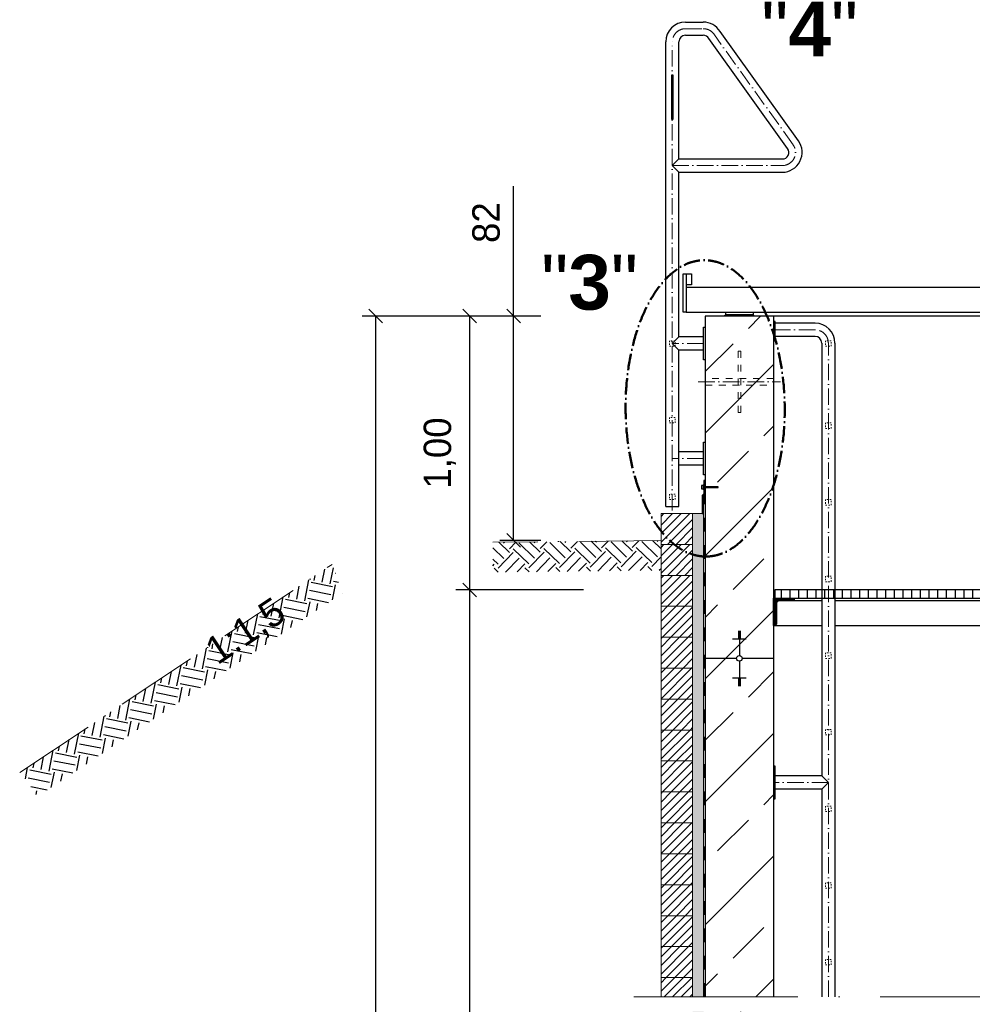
# Model space of a CAD drawing. Header units: millimetres. Extents: x -57642 to 5082813, y -177084 to 58112.
# Tile 801 of 1056: x 81191 to 84671, y -39625 to -36028. Entities that reach past the tile are written whole.
import ezdxf

# ---------------------------------------------------------------- set-up
doc = ezdxf.new("R2010")
doc.units = ezdxf.units.MM
doc.linetypes.add('ACAD_ISO10W100', pattern=[18, 12, -3, 0, -3])
doc.linetypes.add('JIS_02_1.0', pattern=[2, 1, -1])
doc.layers.add('0_0_1_im Papierbereich gezeichnet', color=7, linetype='Continuous')
doc.layers.add('Bemaßung', color=7, linetype='Continuous', lineweight=9)
doc.layers.add('Beschriftung', color=7, linetype='Continuous', lineweight=9)
doc.styles.add('LBB3.5M1000', font='isocp.shx', dxfattribs={"height": 3.5})
doc.dimstyles.new('DIN', dxfattribs={"dimtxt": 2.5, "dimasz": 2.5, "dimexe": 1.25, "dimexo": 0.625, "dimtad": 1, "dimtih": 1, "dimdec": 4, "dimdsep": 46, "dimlunit": 6, "dimtxsty": 'Standard', "dimcen": 2.5, "dimadec": 0, "dimazin": 0, "dimtfac": 1, "dimtdec": 4, "dimtmove": 0, "dimatfit": 3, "dimfxl": 0, "dimtvp": 1, "dimtolj": 1, "dimtzin": 0, "dimarcsym": 0})
pattern_1 = [(45, (-290, -161.223), (-15.715448, 15.715448), [])]

# ---------------------------------------------------------------- blocks, each defined once
blk = doc.blocks.new('_Oblique')
at = {"color": 0, "linetype": 'ByBlock', "lineweight": -2}
blk.add_line((-0.5, -0.5), (0.5, 0.5), dxfattribs=at)
blk = doc.blocks.new('*D18')
at = {"layer": 'Bemaßung', "color": 0, "lineweight": -2, "transparency": 16777216}
for p, q in [((82995.5, -37111), (82442, -37111)), ((82492, -47831), (82492, -37111)), ((82995.5, -47831), (82442, -47831))]:
    blk.add_line(p, q, dxfattribs=at)
at = {"layer": 'DEFPOINTS', "color": 0, "transparency": 16777216}
for p in [(82492, -37111), (83695.5, -37111), (83695.5, -47831)]:
    blk.add_point(p, dxfattribs=at)
at = {"layer": 'Bemaßung', "color": 0, "lineweight": -2, "transparency": 16777216, "xscale": 50, "yscale": 50, "zscale": 50}
for p, rotation in [((82492, -37111), 90), ((82492, -47831), 270)]:
    blk.add_blockref('_Oblique', p, dxfattribs=dict(at, rotation=rotation))
at = {"layer": 'Bemaßung', "color": 0, "transparency": 16777216, "insert": (82383.7, -42471), "char_height": 100, "attachment_point": 5, "rotation": 90}
blk.add_mtext('\\A1;10,425', dxfattribs=at)
blk = doc.blocks.new('*D19')
at = {"layer": 'Bemaßung', "color": 0, "lineweight": -2, "transparency": 16777216}
for p, q in [((82995.5, -37111), (82995.5, -36636)), ((83095.5, -37111), (82945.5, -37111)), ((82995.5, -37930.3), (82995.5, -37111)), ((83095.5, -37930.3), (82945.5, -37930.3))]:
    blk.add_line(p, q, dxfattribs=at)
at = {"layer": 'DEFPOINTS', "color": 0, "transparency": 16777216}
for p in [(83695.5, -37111), (82995.5, -37930.3), (83695.5, -37930.3)]:
    blk.add_point(p, dxfattribs=at)
at = {"layer": 'Bemaßung', "color": 0, "lineweight": -2, "transparency": 16777216, "xscale": 50, "yscale": 50, "zscale": 50}
for p, rotation in [((82995.5, -37111), 90), ((82995.5, -37930.3), 270)]:
    blk.add_blockref('_Oblique', p, dxfattribs=dict(at, rotation=rotation))
at = {"layer": 'Bemaßung', "color": 0, "transparency": 16777216, "insert": (82895.5, -36769.3), "char_height": 100, "attachment_point": 5, "rotation": 90}
blk.add_mtext('\\A1;82', dxfattribs=at)
blk = doc.blocks.new('*D20')
at = {"layer": 'Bemaßung', "color": 0, "lineweight": -2, "transparency": 16777216}
for p, q in [((82995.5, -37111), (82784.9, -37111)), ((82834.9, -37111), (82834.9, -38111)), ((83250.5, -38111), (82784.9, -38111))]:
    blk.add_line(p, q, dxfattribs=at)
at = {"layer": 'DEFPOINTS', "color": 0, "transparency": 16777216}
for p in [(83695.5, -37111), (82834.9, -38111), (83950.5, -38111)]:
    blk.add_point(p, dxfattribs=at)
at = {"layer": 'Bemaßung', "color": 0, "lineweight": -2, "transparency": 16777216, "xscale": 50, "yscale": 50, "zscale": 50}
for p, rotation in [((82834.9, -37111), 90), ((82834.9, -38111), 270)]:
    blk.add_blockref('_Oblique', p, dxfattribs=dict(at, rotation=rotation))
at = {"layer": 'Bemaßung', "color": 0, "transparency": 16777216, "insert": (82726.5, -37611), "char_height": 100, "attachment_point": 5, "rotation": 90}
blk.add_mtext('\\A1;1,00', dxfattribs=at)
blk = doc.blocks.new('*D21')
at = {"layer": 'Bemaßung', "color": 0, "lineweight": -2, "transparency": 16777216}
for p, q in [((83245.5, -38111), (82784.9, -38111)), ((82834.9, -38111), (82834.9, -42971)), ((83245.5, -42971), (82784.9, -42971))]:
    blk.add_line(p, q, dxfattribs=at)
at = {"layer": 'DEFPOINTS', "color": 0, "transparency": 16777216}
for p in [(83945.5, -38111), (82834.9, -42971), (83945.5, -42971)]:
    blk.add_point(p, dxfattribs=at)
at = {"layer": 'Bemaßung', "color": 0, "lineweight": -2, "transparency": 16777216, "xscale": 50, "yscale": 50, "zscale": 50}
for p, rotation in [((82834.9, -38111), 90), ((82834.9, -42971), 270)]:
    blk.add_blockref('_Oblique', p, dxfattribs=dict(at, rotation=rotation))
at = {"layer": 'Bemaßung', "color": 0, "transparency": 16777216, "insert": (82726.5, -40541), "char_height": 100, "attachment_point": 5, "rotation": 90}
blk.add_mtext('\\A1;4,712', dxfattribs=at)

msp = doc.modelspace()

# ---------------------------------------------------------------- hatches: boundary and pattern name
h = msp.add_hatch()
h.set_pattern_fill('ANSI33', color=256, scale=50)
h.paths.add_polyline_path([(85720.51241, -46069.87898), (85720.51241, -46066.35908), (85715.51241, -46066.35908), (85695.51241, -46069.87898)], flags=16)
h.paths.add_polyline_path([(87807.31478, -38335.42681), (85996.31062, -38355.81335), (86096.45234, -38711.00179), (87807.31478, -38711.00057)])
h.paths.add_polyline_path([(85996.31062, -38355.81335), (85535.51241, -38361.00057), (85535.51241, -38695.00057), (85653.01104, -38695.00057), (85653.01104, -38693.00057), (85813.01104, -38693.00057), (85938.09808, -38695.00057), (85938.09808, -38705.00057), (85984.49808, -38705.00057), (86094.86278, -38705.36384)])
h.paths.add_polyline_path([(85495.51241, -37737.18282), (85448.01213, -37737.18282), (85448.01213, -37734.04246), (85495.51241, -37734.04246), (85495.51241, -37660.4079, -0.2574196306), (85245.51241, -37699.00423), (85245.51241, -38361.00057), (85360.15988, -38361.00057, -1), (85380.86494, -38361.00057), (85495.51241, -38361.00057)])
h.paths.add_polyline_path([(85370.51241, -38289.50653), (85370.51241, -38285.98662), (85365.51241, -38285.98662), (85345.51241, -38289.50653)], flags=16)
h.paths.add_polyline_path([(85365.51241, -38453.61404), (85370.51241, -38453.61404), (85370.51241, -38450.09413), (85365.51241, -38450.09413)], flags=16)
h.paths.add_polyline_path([(85370.51241, -46069.87898), (85370.51241, -46066.35908), (85365.51241, -46066.35908), (85345.51241, -46069.87898)], flags=16)
h.paths.add_polyline_path([(83945.51241, -46141.37302), (83830.86494, -46141.37302, -1), (83810.15988, -46141.37302), (83695.51241, -46141.37302), (83695.51241, -47831.00057), (83810.15988, -47831.00057, -1), (83830.86494, -47831.00057), (83945.51241, -47831.00057)])
h.paths.add_polyline_path([(83815.51241, -46233.98649), (83820.51241, -46233.98649), (83820.51241, -46230.46659), (83815.51241, -46230.46659)], flags=16)
h.paths.add_polyline_path([(83820.51241, -47759.50653), (83820.51241, -47755.98662), (83815.51241, -47755.98662), (83795.51241, -47759.50653)], flags=16)
h.paths.add_polyline_path([(83820.51241, -46069.87898), (83820.51241, -46066.35908), (83815.51241, -46066.35908), (83795.51241, -46069.87898)], flags=16)
h.paths.add_polyline_path([(83815.51241, -38453.61404), (83820.51241, -38453.61404), (83820.51241, -38450.09413), (83815.51241, -38450.09413)], flags=16)
h.paths.add_polyline_path([(83945.51241, -37363.50057), (83825.51241, -37363.50057), (83825.51241, -37463.50057), (83815.51241, -37463.50057), (83815.51241, -37363.50057), (83695.51241, -37363.50057), (83695.51241, -37734.04247), (83743.01269, -37734.04247), (83743.01269, -37737.18283), (83695.51241, -37737.18283), (83695.51241, -38361.00057), (83810.15988, -38361.00057, -1), (83830.86494, -38361.00057), (83945.51241, -38361.00057)])
h.paths.add_polyline_path([(83945.51241, -37111.00057), (83695.51241, -37111.00057), (83695.51241, -37338.50057), (83815.51241, -37338.50057), (83815.51241, -37238.50057), (83825.51241, -37238.50057), (83825.51241, -37338.50057), (83945.51241, -37338.50057)])
h.paths.add_polyline_path([(83825.51241, -37363.50057), (83815.51241, -37363.50057), (83815.51241, -37463.50057), (83825.51241, -37463.50057)], flags=17)
h.paths.add_polyline_path([(83825.51241, -37351.00057), (83815.51241, -37351.00057), (83815.51241, -37363.50057), (83825.51241, -37363.50057)])
h.paths.add_polyline_path([(83825.51241, -37338.50057), (83815.51241, -37338.50057), (83815.51241, -37351.00057), (83825.51241, -37351.00057)])
h.paths.add_polyline_path([(83825.51241, -37238.50057), (83815.51241, -37238.50057), (83815.51241, -37338.50057), (83825.51241, -37338.50057)], flags=17)
h.paths.add_polyline_path([(83815.51241, -37338.50057), (83695.51241, -37338.50057), (83695.51241, -37351.00057), (83815.51241, -37351.00057)])
h.paths.add_polyline_path([(83815.51241, -37351.00057), (83695.51241, -37351.00057), (83695.51241, -37363.50057), (83815.51241, -37363.50057)])
h.paths.add_polyline_path([(83945.51241, -37351.00057), (83825.51241, -37351.00057), (83825.51241, -37363.50057), (83945.51241, -37363.50057)])
h.paths.add_polyline_path([(83945.51241, -37338.50057), (83825.51241, -37338.50057), (83825.51241, -37351.00057), (83945.51241, -37351.00057)])
h.paths.add_polyline_path([(85495.51241, -37453.00057), (85375.51241, -37453.00057), (85375.51241, -37525.9398), (85365.51241, -37525.9398), (85365.51241, -37453.00057), (85245.51241, -37453.00057), (85245.51241, -37699.00423, 0.2574196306), (85495.51241, -37660.4079)])
h.paths.add_polyline_path([(85495.51241, -37111.00057), (85245.51241, -37111.00057), (85245.51241, -37206.9969, -0.2574196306), (85495.51241, -37245.59323)])
h.paths.add_polyline_path([(85365.51241, -37211.6398), (85375.51241, -37211.6398), (85375.51241, -37311.6398), (85495.51241, -37311.6398), (85495.51241, -37245.59323, 0.2574196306), (85245.51241, -37206.9969), (85245.51241, -37311.6398), (85365.51241, -37311.6398)])
h.paths.add_polyline_path([(85375.51241, -37211.6398), (85365.51241, -37211.6398), (85365.51241, -37311.6398), (85375.51241, -37311.6398)], flags=17)
h.paths.add_polyline_path([(85365.51241, -37311.6398), (85245.51241, -37311.6398), (85245.51241, -37368.7898), (85365.51241, -37368.7898)])
h.paths.add_polyline_path([(85375.51241, -37311.6398), (85365.51241, -37311.6398), (85365.51241, -37368.7898), (85375.51241, -37368.7898)])
h.paths.add_polyline_path([(85495.51241, -37311.6398), (85375.51241, -37311.6398), (85375.51241, -37368.7898), (85495.51241, -37368.7898)])
h.paths.add_polyline_path([(85495.51241, -37368.7898), (85375.51241, -37368.7898), (85375.51241, -37425.9398), (85495.51241, -37425.9398)])
h.paths.add_polyline_path([(85375.51241, -37368.7898), (85365.51241, -37368.7898), (85365.51241, -37425.9398), (85375.51241, -37425.9398)])
h.paths.add_polyline_path([(85365.51241, -37368.7898), (85245.51241, -37368.7898), (85245.51241, -37425.9398), (85365.51241, -37425.9398)])
h.paths.add_polyline_path([(85365.51241, -37425.9398), (85245.51241, -37425.9398), (85245.51241, -37453.00057), (85365.51241, -37453.00057)])
h.paths.add_polyline_path([(85375.51241, -37425.9398), (85365.51241, -37425.9398), (85365.51241, -37453.00057), (85375.51241, -37453.00057)])
h.paths.add_polyline_path([(85495.51241, -37425.9398), (85375.51241, -37425.9398), (85375.51241, -37453.00057), (85495.51241, -37453.00057)])
h.paths.add_polyline_path([(85375.51241, -37453.00057), (85365.51241, -37453.00057), (85365.51241, -37525.9398), (85375.51241, -37525.9398)], flags=17)
edge = h.paths.add_edge_path()
edge.add_line((85935.51466, -44673.25658), (85535.51241, -44673.25658))
edge.add_line((85535.51241, -44673.25658), (85535.51241, -46141.37302))
edge.add_line((85535.51241, -46141.37302), (85710.15988, -46141.37302))
edge.add_arc((85720.51241, -46141.37302), 10.35253, 0, 180, ccw=False)
edge.add_line((85730.86494, -46141.37302), (85906.51241, -46141.37302))
edge.add_line((85906.51241, -46141.37302), (85906.51241, -46033.30057))
edge.add_line((85906.51241, -46033.30057), (85914.09285, -45963.67393))
edge.add_line((85914.09285, -45963.67393), (85920.09285, -45963.67393))
edge.add_line((85920.09285, -45963.67393), (85920.09285, -45995.67393))
edge.add_line((85920.09285, -45995.67393), (85935.51516, -45995.67393))
edge.add_line((85935.51516, -45995.67393), (85935.51466, -44673.25658))
edge = h.paths.add_edge_path()
edge.add_line((85495.51241, -44673.25658), (85245.51241, -44673.25658))
edge.add_line((85245.51241, -44673.25658), (85245.51241, -46141.37302))
edge.add_line((85245.51241, -46141.37302), (85360.15988, -46141.37302))
edge.add_arc((85370.51241, -46141.37302), 10.35253, 0, 180, ccw=False)
edge.add_line((85380.86494, -46141.37302), (85495.51241, -46141.37302))
edge.add_line((85495.51241, -46141.37302), (85495.51241, -44673.25658))
edge = h.paths.add_edge_path()
edge.add_line((83945.51241, -44673.25658), (83695.51241, -44673.25658))
edge.add_line((83695.51241, -44673.25658), (83695.51241, -46141.37302))
edge.add_line((83695.51241, -46141.37302), (83810.15988, -46141.37302))
edge.add_arc((83820.51241, -46141.37302), 10.35253, 0, 180, ccw=False)
edge.add_line((83830.86494, -46141.37302), (83945.51241, -46141.37302))
edge.add_line((83945.51241, -46141.37302), (83945.51241, -44673.25658))
h.paths.add_polyline_path([(85935.51277, -39651.67314), (85535.51241, -39651.67314), (85535.51241, -44619.47911), (85935.51464, -44619.47911)])
h.paths.add_polyline_path([(85535.51241, -39597.89567), (85935.51275, -39597.89567), (85935.51242, -38745.00309), (85924.49808, -38745.00057), (85924.49808, -38711.00057), (85535.51241, -38711.00057)])
h.paths.add_polyline_path([(85495.51241, -39651.67314), (85245.51241, -39651.67314), (85245.51241, -42367.76978), (85287.05219, -42446.33184), (85341.66243, -42463.87886), (85394.32287, -42479.47651), (85446.98262, -42508.72154), (85474.28808, -42536.01719), (85474.28808, -42571.11167), (85460.63535, -42627.65236), (85437.23086, -42676.39467), (85413.82638, -42709.53933), (85368.96789, -42760.23101), (85324.10941, -42787.52667), (85285.1017, -42803.12387), (85245.51241, -42817.51512), (85245.51241, -44619.47911), (85495.51241, -44619.47911)])
edge = h.paths.add_edge_path()
edge.add_line((85245.51241, -39597.89567), (85495.51241, -39597.89567))
edge.add_line((85495.51241, -39597.89567), (85495.51241, -38361.00057))
edge.add_line((85495.51241, -38361.00057), (85380.86494, -38361.00057))
edge.add_arc((85370.51241, -38361.00057), 10.35253, -180, 0, ccw=False)
edge.add_line((85360.15988, -38361.00057), (85245.51241, -38361.00057))
edge.add_line((85245.51241, -38361.00057), (85245.51241, -39597.89567))
h.paths.add_polyline_path([(83945.51241, -39651.67314), (83695.51241, -39651.67314), (83695.51241, -44619.47911), (83945.51241, -44619.47911)])
edge = h.paths.add_edge_path()
edge.add_line((83695.51241, -39597.89567), (83945.51241, -39597.89567))
edge.add_line((83945.51241, -39597.89567), (83945.51241, -38361.00057))
edge.add_line((83945.51241, -38361.00057), (83830.86494, -38361.00057))
edge.add_arc((83820.51241, -38361.00057), 10.35253, -180, 0, ccw=False)
edge.add_line((83810.15988, -38361.00057), (83695.51241, -38361.00057))
edge.add_line((83695.51241, -38361.00057), (83695.51241, -39597.89567))
h = msp.add_hatch(color=256)
h.dxf.hatch_style = 1
h.paths.add_polyline_path([(83695.51241, -37711.64818), (83690.50502, -37711.64818), (83690.50502, -37734.04247), (83695.5091, -37734.04247)])
h.paths.add_polyline_path([(83695.5091, -37734.04247), (83690.50502, -37734.04247), (83690.50502, -37737.18283), (83695.50863, -37737.18283)])
h.paths.add_polyline_path([(83695.50863, -37737.18283), (83690.50502, -37737.18283), (83690.50502, -37745.02688), (83690.50502, -37759.57711), (83684.51241, -37765.56972), (83684.51241, -37832.00057), (83689.51241, -37832.00057), (83689.51241, -37767.64078), (83695.50502, -37761.64818)])
at = {"lineweight": 5}
h = msp.add_hatch(dxfattribs=at)
h.set_pattern_fill('ANSI31', color=256, scale=0.4, style=0)
h.set_pattern_definition([(45, (-290, -201.8704), (-0.898025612, 0.898025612), [])])
h.paths.add_polyline_path([(83690.50502, -37737.18283), (83743.01269, -37737.18283), (83743.01269, -37734.04247), (83690.50502, -37734.04247)])
h = msp.add_hatch(dxfattribs=at)
h.set_pattern_fill('ANSI31', color=256, scale=7, style=0)
h.set_pattern_definition([(45, (-290, 64.777), (-15.715448, 15.715448), [])])
h.paths.add_polyline_path([(83649.51241, -37832.00057), (83534.51241, -37832.00057), (83534.51241, -37945.00057), (83649.51241, -37945.00057)])
h = msp.add_hatch()
h.set_pattern_fill('EARTH', color=256, scale=12.5, angle=45.64, style=0)
h.set_pattern_definition([(45.64, (-290, -161.22), (-1.253854, 112.2462), [79.375, -79.375]), (45.64, (-311.28, -140.41), (-1.253854, 112.2462), [79.375, -79.375]), (45.64, (-332.56, -119.6), (-1.253854, 112.2462), [79.375, -79.375]), (135.64, (-332.72, -105.57), (-112.2462, -1.253854), [79.375, -79.375]), (135.64, (-311.91, -84.29), (-112.2462, -1.253854), [79.375, -79.375]), (135.64, (-291.1, -63.01), (-112.2462, -1.253854), [79.375, -79.375])])
h.paths.add_polyline_path([(83534.51241, -38039.35606), (83534.51241, -37930.26136), (82919.92931, -37937.17974), (82919.92931, -38046.27444)])
h = msp.add_hatch(dxfattribs=at)
h.set_pattern_fill('ANSI31', color=256, scale=7, style=0)
h.set_pattern_definition([(45, (-290, -48.223), (-15.715448, 15.715448), [])])
h.paths.add_polyline_path([(83649.51241, -37945.00057), (83534.51241, -37945.00057), (83534.51241, -38058.00057), (83649.51241, -38058.00057)])
h = msp.add_hatch()
h.set_pattern_fill('EARTH', color=256, scale=12.5, angle=78.69006753, style=0)
h.set_pattern_definition([(78.69007, (41665.446, -19999.826), (-62.26687, 93.40031), [79.375, -79.375]), (78.69007, (41636.26, -19993.99), (-62.26687, 93.40031), [79.375, -79.375]), (78.69007, (41607.07, -19988.15), (-62.26687, 93.40031), [79.375, -79.375]), (168.69007, (41599.29, -19976.476), (-93.40031, -62.26687), [79.375, -79.375]), (168.69007, (41605.125, -19947.29), (-93.40031, -62.26687), [79.375, -79.375]), (168.69007, (41610.96, -19918.1), (-93.40031, -62.26687), [79.375, -79.375])])
h.paths.add_polyline_path([(82369.34518, -38124.21643), (82333.15498, -38017.23602), (81195.40386, -38775.73677), (81255.91488, -38866.50329)])
h = msp.add_hatch(dxfattribs=at)
h.set_pattern_fill('ANSI31', color=256, scale=7, style=0)
h.set_pattern_definition(pattern_1)
h.paths.add_polyline_path([(83649.51241, -38058.00057), (83534.51241, -38058.00057), (83534.51241, -38171.00057), (83649.51241, -38171.00057)])
h = msp.add_hatch()
h.set_pattern_fill('ANSI31', color=256, scale=10, angle=45)
h.set_pattern_definition([(90, (-290, 208.777), (-31.75, 5e-15), [])])
h.paths.add_polyline_path([(83950.51241, -38141.00057), (85240.51241, -38141.00057), (85240.51241, -38111.00057), (83950.51241, -38111.00057)])
at = {"lineweight": 9}
h = msp.add_hatch(dxfattribs=at)
h.set_pattern_fill('ANSI31', color=256)
h.set_pattern_definition([(45, (-290, 208.7772), (-2.24506403, 2.24506403), [])])
edge = h.paths.add_edge_path()
edge.add_line((83945.51241, -38241.00057), (83945.51241, -38141.00057))
edge.add_line((83945.51241, -38141.00057), (84020.51241, -38141.00057))
edge.add_line((84020.51241, -38141.00057), (84020.51241, -38146.00057))
edge.add_arc((84015.51241, -38146.00057), 5, -90, 0, ccw=False)
edge.add_line((84015.51241, -38151.00057), (83965.51241, -38151.00057))
edge.add_arc((83965.51241, -38161.00057), 10, 90, 180)
edge.add_line((83955.51241, -38161.00057), (83955.51241, -38236.00057))
edge.add_arc((83950.51241, -38236.00057), 5, -90, 0, ccw=False)
edge.add_line((83950.51241, -38241.00057), (83945.51241, -38241.00057))
at = {"lineweight": 5}
h = msp.add_hatch(dxfattribs=at)
h.set_pattern_fill('ANSI31', color=256, scale=7, style=0)
h.set_pattern_definition(pattern_1)
h.paths.add_polyline_path([(83649.51241, -38171.00057), (83534.51241, -38171.00057), (83534.51241, -38284.00057), (83649.51241, -38284.00057)])
h = msp.add_hatch(dxfattribs=at)
h.set_pattern_fill('ANSI31', color=256, scale=7, style=0)
h.set_pattern_definition(pattern_1)
h.paths.add_polyline_path([(83649.51241, -38284.00057), (83534.51241, -38284.00057), (83534.51241, -38397.00057), (83649.51241, -38397.00057)])
h = msp.add_hatch(dxfattribs=at)
h.set_pattern_fill('ANSI31', color=256, scale=7, style=0)
h.set_pattern_definition(pattern_1)
h.paths.add_polyline_path([(83649.51241, -38397.00057), (83534.51241, -38397.00057), (83534.51241, -38510.00057), (83649.51241, -38510.00057)])
h = msp.add_hatch(dxfattribs=at)
h.set_pattern_fill('ANSI31', color=256, scale=7, style=0)
h.set_pattern_definition(pattern_1)
h.paths.add_polyline_path([(83649.51241, -38510.00057), (83534.51241, -38510.00057), (83534.51241, -38623.00057), (83649.51241, -38623.00057)])
h = msp.add_hatch(dxfattribs=at)
h.set_pattern_fill('ANSI31', color=256, scale=7, style=0)
h.set_pattern_definition(pattern_1)
h.paths.add_polyline_path([(83649.51241, -38623.00057), (83534.51241, -38623.00057), (83534.51241, -38736.00057), (83649.51241, -38736.00057)])
h = msp.add_hatch(dxfattribs=at)
h.set_pattern_fill('ANSI31', color=256, scale=7, style=0)
h.set_pattern_definition(pattern_1)
h.paths.add_polyline_path([(83649.51241, -38736.00057), (83534.51241, -38736.00057), (83534.51241, -38849.00057), (83649.51241, -38849.00057)])
h = msp.add_hatch(dxfattribs=at)
h.set_pattern_fill('ANSI31', color=256, scale=7, style=0)
h.set_pattern_definition(pattern_1)
h.paths.add_polyline_path([(83649.51241, -38849.00057), (83534.51241, -38849.00057), (83534.51241, -38962.00057), (83649.51241, -38962.00057)])
h = msp.add_hatch(dxfattribs=at)
h.set_pattern_fill('ANSI31', color=256, scale=7, style=0)
h.set_pattern_definition(pattern_1)
h.paths.add_polyline_path([(83649.51241, -38962.00057), (83534.51241, -38962.00057), (83534.51241, -39075.00057), (83649.51241, -39075.00057)])
h = msp.add_hatch(dxfattribs=at)
h.set_pattern_fill('ANSI31', color=256, scale=7, style=0)
h.set_pattern_definition(pattern_1)
h.paths.add_polyline_path([(83649.51241, -39075.00057), (83534.51241, -39075.00057), (83534.51241, -39188.00057), (83649.51241, -39188.00057)])
h = msp.add_hatch(dxfattribs=at)
h.set_pattern_fill('ANSI31', color=256, scale=7, style=0)
h.set_pattern_definition(pattern_1)
h.paths.add_polyline_path([(83649.51241, -39188.00057), (83534.51241, -39188.00057), (83534.51241, -39301.00057), (83649.51241, -39301.00057)])
h = msp.add_hatch(dxfattribs=at)
h.set_pattern_fill('ANSI31', color=256, scale=7, style=0)
h.set_pattern_definition(pattern_1)
h.paths.add_polyline_path([(83649.51241, -39301.00057), (83534.51241, -39301.00057), (83534.51241, -39414.00057), (83649.51241, -39414.00057)])
h = msp.add_hatch(dxfattribs=at)
h.set_pattern_fill('ANSI31', color=256, scale=7, style=0)
h.set_pattern_definition(pattern_1)
h.paths.add_polyline_path([(83649.51241, -39414.00057), (83534.51241, -39414.00057), (83534.51241, -39527.00057), (83649.51241, -39527.00057)])
h = msp.add_hatch(dxfattribs=at)
h.set_pattern_fill('ANSI31', color=256, scale=7, style=0)
h.set_pattern_definition(pattern_1)
h.paths.add_polyline_path([(83534.51241, -39597.89567), (83649.51241, -39597.89567), (83649.51241, -39527.00057), (83534.51241, -39527.00057)])
at = {"layer": 'Bemaßung', "lineweight": 5}
h = msp.add_hatch(dxfattribs=at)
h.set_pattern_fill('AR-SAND', color=256, scale=0.25)
h.set_pattern_definition([(37.5, (-290, -161.223), (-0.4000078, 12.2353309), [0, -9.652, 0, -10.795, 0, -10.31875]), (7.5, (-290, -161.223), (11.238082, 17.9206275), [0, -5.207, 0, -8.6995, 0, -3.33375]), (327.5, (-297.81, -161.223), (19.7748093, 0.0359296), [0, -3.175, 0, -11.43, 0, -14.9225]), (317.5, (-297.81, -161.223), (19.0889113, 5.573233), [0, -1.5875, 0, -7.493, 0, -8.5725])])
h.paths.add_polyline_path([(83689.51241, -44673.25658), (83649.51241, -44673.25658), (83649.51241, -48381.00057), (83689.51241, -48381.00057)])
h.paths.add_polyline_path([(83649.51241, -39597.89567), (83689.51241, -39597.89567), (83689.51241, -37832.00057), (83649.51241, -37832.00057)])
h.paths.add_polyline_path([(83689.51241, -39651.67314), (83649.51241, -39651.67314), (83649.51241, -44619.47911), (83689.51241, -44619.47911)])

# ---------------------------------------------------------------- linework, layer by layer
for p, q in [((83623.81241, -36036.6935), (83688.531, -36036.6935)), ((84036.12443, -36470.52976), (83750.10645, -36070.96672)), ((83551.36241, -37806.50057), (83551.36241, -36109.1435)), ((83599.66241, -36536.85057), (83599.66241, -36109.1435)), ((83623.81241, -36084.9935), (83688.531, -36084.9935)), ((83996.85276, -36498.64784), (83709.05615, -36096.41791)), ((83599.66241, -36536.85057), (83575.51241, -36561.00057)), ((83599.66241, -36536.85057), (83977.21241, -36536.85057)), ((83575.51241, -36561.00057), (83599.66241, -36585.15057)), ((83599.66241, -36585.15057), (83977.21241, -36585.15057)), ((83599.66241, -37186.85057), (83599.66241, -36585.15057)), ((83615.51241, -37096.00057), (83615.51241, -36956.00057)), ((83615.51241, -36956.00057), (83625.51241, -36956.00057)), ((83625.51241, -36956.00057), (83625.51241, -37006.00057)), ((83625.51241, -36956.00057), (83645.51241, -36956.00057)), ((83645.51241, -36956.00057), (83645.51241, -36996.00057)), ((83645.51241, -36996.00057), (83625.51241, -36996.00057)), ((87170.51241, -37006.00057), (83625.51241, -37006.00057)), ((83625.51241, -37006.00057), (83625.51241, -37096.00057)), ((83625.51241, -37096.00057), (83615.51241, -37096.00057)), ((83625.51241, -37096.00057), (87170.51241, -37096.00057)), ((83945.51241, -37111.00057), (83695.51241, -37111.00057)), ((83695.51241, -37111.00057), (83695.51241, -39597.89567)), ((83770.51241, -37106.00057), (83765.51241, -37111.00057)), ((83770.51241, -37106.00057), (83770.51241, -37096.00057)), ((83870.51241, -37106.00057), (83770.51241, -37106.00057)), ((83870.51241, -37096.00057), (83870.51241, -37106.00057)), ((83870.51241, -37106.00057), (83875.51241, -37111.00057)), ((85245.51241, -37111.00057), (83945.51241, -37111.00057)), ((83945.51241, -37111.00057), (83945.51241, -39597.89567)), ((84097.21241, -37136.85057), (83951.51241, -37136.85057)), ((83599.66241, -37186.85057), (83575.51241, -37211.00057)), ((83689.51241, -37186.85057), (83599.66241, -37186.85057)), ((84097.21241, -37185.15057), (83951.51241, -37185.15057)), ((83575.51241, -37211.00057), (83599.66241, -37235.15057)), ((84121.36241, -37209.30057), (84121.36241, -38790.18557)), ((84169.66241, -37209.30057), (84169.66241, -39597.89567)), ((83599.66241, -37806.50057), (83599.66241, -37235.15057)), ((83689.51241, -37235.15057), (83599.66241, -37235.15057)), ((83689.51241, -37606.85057), (83599.66241, -37606.85057)), ((83689.51241, -37655.15057), (83599.66241, -37655.15057)), ((83551.36241, -37806.50057), (83599.66241, -37806.50057)), ((84121.36241, -38151.00057), (84015.51241, -38151.00057)), ((85175.51241, -38151.00057), (84169.66241, -38151.00057)), ((83815.51241, -38261.34729), (83825.51241, -38261.34729)), ((83815.51241, -38264.86719), (83825.51241, -38264.86719)), ((83815.51241, -38268.3871), (83825.51241, -38268.3871)), ((83820.51241, -38261.00057), (83820.51241, -38350.64803)), ((83945.51241, -38241.00057), (84121.36241, -38241.00057)), ((84169.66241, -38241.00057), (85245.51241, -38241.00057)), ((83795.51241, -38289.50653), (83845.51241, -38289.50653)), ((83815.51241, -38271.907), (83825.51241, -38271.907)), ((83815.51241, -38275.42691), (83825.51241, -38275.42691)), ((83815.51241, -38278.94681), (83825.51241, -38278.94681)), ((83815.51241, -38282.46672), (83825.51241, -38282.46672)), ((83815.51241, -38285.98662), (83825.51241, -38285.98662)), ((83810.15988, -38361.00057), (83695.51241, -38361.00057)), ((83820.51241, -38371.3531), (83820.51241, -38461.00057)), ((83945.51241, -38361.00057), (83830.86494, -38361.00057)), ((83795.51241, -38432.49461), (83845.51241, -38432.49461)), ((83815.51241, -38436.01451), (83825.51241, -38436.01451)), ((83815.51241, -38439.53442), (83825.51241, -38439.53442)), ((83815.51241, -38443.05432), (83825.51241, -38443.05432)), ((83815.51241, -38446.57423), (83825.51241, -38446.57423)), ((83815.51241, -38450.09413), (83825.51241, -38450.09413)), ((83815.51241, -38453.61404), (83825.51241, -38453.61404)), ((83815.51241, -38457.13394), (83825.51241, -38457.13394)), ((83815.51241, -38460.65385), (83825.51241, -38460.65385)), ((84121.36241, -38790.18557), (83951.51241, -38790.18557)), ((84145.51241, -38814.33557), (84121.36241, -38790.18557)), ((84121.36241, -38838.48557), (83951.51241, -38838.48557)), ((84121.36241, -38838.48557), (84145.51241, -38814.33557)), ((84121.36241, -38838.48557), (84121.36241, -39597.89567))]:
    msp.add_line(p, q)
at = {"linetype": 'ACAD_ISO10W100', "lineweight": 18, "ltscale": 5}
for p, q in [((83623.81241, -36061.00057), (83688.62838, -36061.00057)), ((83575.51241, -37821.00615), (83575.51241, -36109.30057)), ((84016.48941, -36484.58995), (83729.67868, -36083.84938)), ((83575.51241, -36561.00057), (83977.21241, -36561.00057)), ((84097.21241, -37161.00057), (83951.51241, -37161.00057)), ((83689.51241, -37211.00057), (83575.51241, -37211.00057)), ((84145.51241, -39597.89567), (84145.51241, -37209.30057)), ((83670.51241, -37351.00057), (83970.51241, -37351.00057)), ((83689.51241, -37631.00057), (83575.51241, -37631.00057)), ((84145.51241, -38814.33557), (83951.51241, -38814.33557))]:
    msp.add_line(p, q, dxfattribs=at)
at = {"lineweight": 9}
msp.add_line((83689.51241, -37767.64078), (83689.51241, -39597.89567), dxfattribs=at)
at = {"linetype": 'JIS_02_1.0', "lineweight": 25, "ltscale": 50}
msp.add_line((83691.51241, -39597.89567), (83691.51241, -37765.83183), dxfattribs=at)
at = {"linetype": 'ACAD_ISO10W100', "lineweight": 13, "ltscale": 25}
for p, q in [((83649.51241, -37832.00057), (83689.51241, -37832.00057)), ((83534.51241, -37930.26136), (82919.92931, -37937.17974)), ((81191.21162, -38778.53159), (82332.23386, -38017.85011))]:
    msp.add_line(p, q, dxfattribs=at)
at = {"linetype": 'ACAD_ISO10W100', "lineweight": 18, "ltscale": 50}
msp.add_line((83434.51241, -39597.89567), (86060.51241, -39597.89567), dxfattribs=at)
for points in [[(83572.51241, -36391.00057), (83578.51241, -36391.00057), (83578.51241, -36231.00057), (83572.51241, -36231.00057)], [(83695.51241, -37151.00057), (83695.51241, -37271.00057), (83689.51241, -37271.00057), (83689.51241, -37151.00057)], [(83945.51241, -37191.00057), (83951.51241, -37191.00057), (83951.51241, -37131.00057), (83945.51241, -37131.00057)], [(83695.51241, -37571.00057), (83695.51241, -37691.00057), (83689.51241, -37691.00057), (83689.51241, -37571.00057)], [(83950.51241, -38141.00057), (85240.51241, -38141.00057), (85240.51241, -38111.00057), (83950.51241, -38111.00057)], [(83945.51241, -38874.33557), (83951.51241, -38874.33557), (83951.51241, -38754.33557), (83945.51241, -38754.33557)]]:
    msp.add_lwpolyline(points, close=True)
at = {"linetype": 'JIS_02_1.0', "lineweight": 18, "ltscale": 5}
for points in [[(83565.51241, -37221.00057), (83585.51241, -37221.00057), (83585.51241, -37201.00057), (83565.51241, -37201.00057)], [(84135.51241, -37221.00057), (84155.51241, -37221.00057), (84155.51241, -37201.00057), (84135.51241, -37201.00057)], [(83565.51241, -37501.00057), (83585.51241, -37501.00057), (83585.51241, -37481.00057), (83565.51241, -37481.00057)], [(84135.51241, -37521.00057), (84155.51241, -37521.00057), (84155.51241, -37501.00057), (84135.51241, -37501.00057)], [(83565.51241, -37781.00057), (83585.51241, -37781.00057), (83585.51241, -37761.00057), (83565.51241, -37761.00057)], [(84135.51241, -37801.00057), (84155.51241, -37801.00057), (84155.51241, -37781.00057), (84135.51241, -37781.00057)], [(84135.51241, -38081.00057), (84155.51241, -38081.00057), (84155.51241, -38061.00057), (84135.51241, -38061.00057)], [(84135.51241, -38361.00057), (84155.51241, -38361.00057), (84155.51241, -38341.00057), (84135.51241, -38341.00057)], [(84135.51241, -38641.00057), (84155.51241, -38641.00057), (84155.51241, -38621.00057), (84135.51241, -38621.00057)], [(84135.51241, -38921.00057), (84155.51241, -38921.00057), (84155.51241, -38901.00057), (84135.51241, -38901.00057)], [(84135.51241, -39201.00057), (84155.51241, -39201.00057), (84155.51241, -39181.00057), (84135.51241, -39181.00057)], [(84135.51241, -39481.00057), (84155.51241, -39481.00057), (84155.51241, -39461.00057), (84135.51241, -39461.00057)]]:
    msp.add_lwpolyline(points, close=True, dxfattribs=at)
at = {"linetype": 'JIS_02_1.0', "lineweight": 18, "ltscale": 25}
for points in [[(83815.51241, -37238.50057), (83825.51241, -37238.50057), (83825.51241, -37463.50057), (83815.51241, -37463.50057)], [(83695.51241, -37363.50057), (83945.51241, -37363.50057), (83945.51241, -37338.50057), (83695.51241, -37338.50057)]]:
    msp.add_lwpolyline(points, close=True, dxfattribs=at)
msp.add_lwpolyline([(83689.51241, -37832.00051), (83689.51241, -37767.64078), (83695.50502, -37761.64818), (83695.51241, -37711.64818), (83690.50502, -37711.64818), (83690.50502, -37759.57711), (83684.51241, -37765.56972), (83684.51241, -37832.00057), (83689.51241, -37832.00057)])
at = {"lineweight": 9}
for points in [[(83649.51241, -37832.00057), (83534.51241, -37832.00057), (83534.51241, -37945.00057), (83649.51241, -37945.00057), (83649.51241, -37832.00057)], [(83649.51241, -37945.00057), (83534.51241, -37945.00057), (83534.51241, -38058.00057), (83649.51241, -38058.00057), (83649.51241, -37945.00057)], [(83649.51241, -38058.00057), (83534.51241, -38058.00057), (83534.51241, -38171.00057), (83649.51241, -38171.00057), (83649.51241, -38058.00057)], [(83649.51241, -38171.00057), (83534.51241, -38171.00057), (83534.51241, -38284.00057), (83649.51241, -38284.00057), (83649.51241, -38171.00057)], [(83649.51241, -38284.00057), (83534.51241, -38284.00057), (83534.51241, -38397.00057), (83649.51241, -38397.00057), (83649.51241, -38284.00057)], [(83649.51241, -38397.00057), (83534.51241, -38397.00057), (83534.51241, -38510.00057), (83649.51241, -38510.00057), (83649.51241, -38397.00057)], [(83649.51241, -38510.00057), (83534.51241, -38510.00057), (83534.51241, -38623.00057), (83649.51241, -38623.00057), (83649.51241, -38510.00057)]]:
    msp.add_lwpolyline(points, dxfattribs=at)
msp.add_lwpolyline([(83945.51241, -38241.00057), (83945.51241, -38141.00057), (84020.51241, -38141.00057), (84020.51241, -38146.00057, -0.4142135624), (84015.51241, -38151.00057), (83965.51241, -38151.00057, 0.4142135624), (83955.51241, -38161.00057), (83955.51241, -38236.00057, -0.4142135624), (83950.51241, -38241.00057)], format="xyb", close=True)
at = {"lineweight": 5}
for points in [[(83649.51241, -38623.00057), (83534.51241, -38623.00057), (83534.51241, -38736.00057), (83649.51241, -38736.00057), (83649.51241, -38623.00057)], [(83649.51241, -38736.00057), (83534.51241, -38736.00057), (83534.51241, -38849.00057), (83649.51241, -38849.00057), (83649.51241, -38736.00057)], [(83649.51241, -38849.00057), (83534.51241, -38849.00057), (83534.51241, -38962.00057), (83649.51241, -38962.00057), (83649.51241, -38849.00057)], [(83649.51241, -38962.00057), (83534.51241, -38962.00057), (83534.51241, -39075.00057), (83649.51241, -39075.00057), (83649.51241, -38962.00057)], [(83649.51241, -39075.00057), (83534.51241, -39075.00057), (83534.51241, -39188.00057), (83649.51241, -39188.00057), (83649.51241, -39075.00057)], [(83649.51241, -39188.00057), (83534.51241, -39188.00057), (83534.51241, -39301.00057), (83649.51241, -39301.00057), (83649.51241, -39188.00057)], [(83649.51241, -39301.00057), (83534.51241, -39301.00057), (83534.51241, -39414.00057), (83649.51241, -39414.00057), (83649.51241, -39301.00057)], [(83649.51241, -39414.00057), (83534.51241, -39414.00057), (83534.51241, -39527.00057), (83649.51241, -39527.00057), (83649.51241, -39414.00057)], [(83649.51241, -39527.00057), (83534.51241, -39527.00057), (83534.51241, -39597.89567)], [(83649.51241, -39597.89567), (83649.51241, -39527.00057)]]:
    msp.add_lwpolyline(points, dxfattribs=at)
msp.add_circle((83820.51241, -38361.00057), 10.35253)
for centre, radius, start, end in [((83623.81241, -36109.1435), 72.45, 90, 180), ((83688.531, -36109.1435), 72.45, 31.79891282, 90), ((83623.81241, -36109.1435), 24.15, 90, 180), ((83688.531, -36109.1435), 24.15, 31.79891282, 90), ((83977.21241, -36512.70057), 72.45, 270, 35.59610741), ((83977.21241, -36512.70057), 24.15, 270, 35.58382393), ((84097.21241, -37209.30057), 72.45, 0, 90), ((84097.21241, -37209.30057), 24.15, 0, 90)]:
    msp.add_arc(centre, radius, start, end)
at = {"linetype": 'ACAD_ISO10W100', "lineweight": 18, "ltscale": 5}
for centre, start, end in [((83623.81241, -36109.30057), 90, 180), ((83688.62838, -36109.30057), 31.79891282, 90), ((83977.21241, -36512.70057), 270, 35.59136635), ((84097.21241, -37209.30057), 0, 90)]:
    msp.add_arc(centre, 48.3, start, end, dxfattribs=at)
at = {"linetype": 'ACAD_ISO10W100', "lineweight": 50, "ltscale": 5}
msp.add_ellipse((83695.51241, -37447.88456), major_axis=(3.65553, -541.21577), ratio=0.5371511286, dxfattribs=at)
at = {"layer": '0_0_1_im Papierbereich gezeichnet'}
for points in [[(83682.49462, -37741.99701), (83689.42253, -37741.99701), (83689.42253, -37729.22828), (83682.49462, -37729.22828)], [(83689.42253, -37745.02688), (83690.50502, -37745.02688), (83690.50502, -37726.19841), (83689.42253, -37726.19841)], [(83690.50502, -37737.18283), (83743.01269, -37737.18283), (83743.01269, -37734.04247), (83690.50502, -37734.04247)]]:
    msp.add_lwpolyline(points, close=True, dxfattribs=at)

# ---------------------------------------------------------------- texts
at = {"insert": (81857.92598, -38304.03144), "char_height": 100, "width": 340.570193, "attachment_point": 1, "rotation": 33.69006753, "style": 'LBB3.5M1000'}
msp.add_mtext('{\\fArial|b0|i0|c0|p34;\\C256;1:1,5}', dxfattribs=at)
at = {"layer": 'Beschriftung', "char_height": 200, "width": 377.5830311, "attachment_point": 1, "style": 'LBB3.5M1000'}
for s, insert in [('{\\fArial|b0|i0|c0|p34;"\\fArial|b1|i0|c0|p34;4\\fArial|b0|i0|c0|p34;"}', (83900.41411, -35962.02631)), ('{\\fArial|b0|i0|c0|p34;"\\fArial|b1|i0|c0|p34;3\\fArial|b0|i0|c0|p34;"}', (83096.36274, -36886.92407))]:
    msp.add_mtext(s, dxfattribs=dict(at, insert=insert))

# ---------------------------------------------------------------- dimensions: what is measured, and where the dimension line sits
at = {"layer": 'Bemaßung'}
dim = msp.add_linear_dim(base=(82995.51241, -37930.26136), p1=(83695.51241, -37111.00057), p2=(83695.51241, -37930.26136), angle=90, text='82', dimstyle='DIN', override={"dimscale": 100, "dimtxt": 1, "dimasz": 0.5, "dimexe": 0.5, "dimexo": 6, "dimgap": 0.5, "dimtih": 0, "dimdec": 2, "dimblk1": 'Oblique', "dimblk2": 'Oblique', "dimsah": 1}, dxfattribs=at)
dim.commit()
dim.dimension.update_dxf_attribs({"geometry": '*D19', "text_midpoint": (82995.51241, -36769.3339), "dimtype": 160})
for base, p1, p2, text, override, picture, middle in [((82491.98841, -37111.00057), (83695.51241, -47831.00057), (83695.51241, -37111.00057), '10,425', {"dimscale": 100, "dimtxt": 1, "dimasz": 0.5, "dimexe": 0.5, "dimexo": 7, "dimgap": 0.5, "dimtih": 0, "dimdec": 2, "dimzin": 8, "dimlunit": 6, "dimblk1": 'Oblique', "dimblk2": 'Oblique', "dimsah": 1, "dimtmove": 2}, '*D18', (82383.65508, -42471.00057)), ((82834.88001, -38111.00057), (83695.51241, -37111.00057), (83950.51241, -38111.00057), '1,00', {"dimscale": 100, "dimtxt": 1, "dimasz": 0.5, "dimexe": 0.5, "dimexo": 7, "dimgap": 0.5, "dimtih": 0, "dimdec": 2, "dimblk1": 'Oblique', "dimblk2": 'Oblique', "dimsah": 1, "dimtmove": 2}, '*D20', (82726.54667, -37611.00057)), ((82834.88001, -42971.00057), (83945.51241, -38111.00057), (83945.51241, -42971.00057), '4,712', {"dimscale": 100, "dimtxt": 1, "dimasz": 0.5, "dimexe": 0.5, "dimexo": 7, "dimgap": 0.5, "dimtih": 0, "dimdec": 2, "dimblk1": 'Oblique', "dimblk2": 'Oblique', "dimsah": 1, "dimtmove": 2}, '*D21', (82726.54667, -40541.00057))]:
    dim = msp.add_linear_dim(base=base, p1=p1, p2=p2, angle=90, text=text, dimstyle='DIN', override=override, dxfattribs=at)
    dim.commit()
    dim.dimension.update_dxf_attribs({"geometry": picture, "text_midpoint": middle})

doc.saveas('drawing.dxf')
